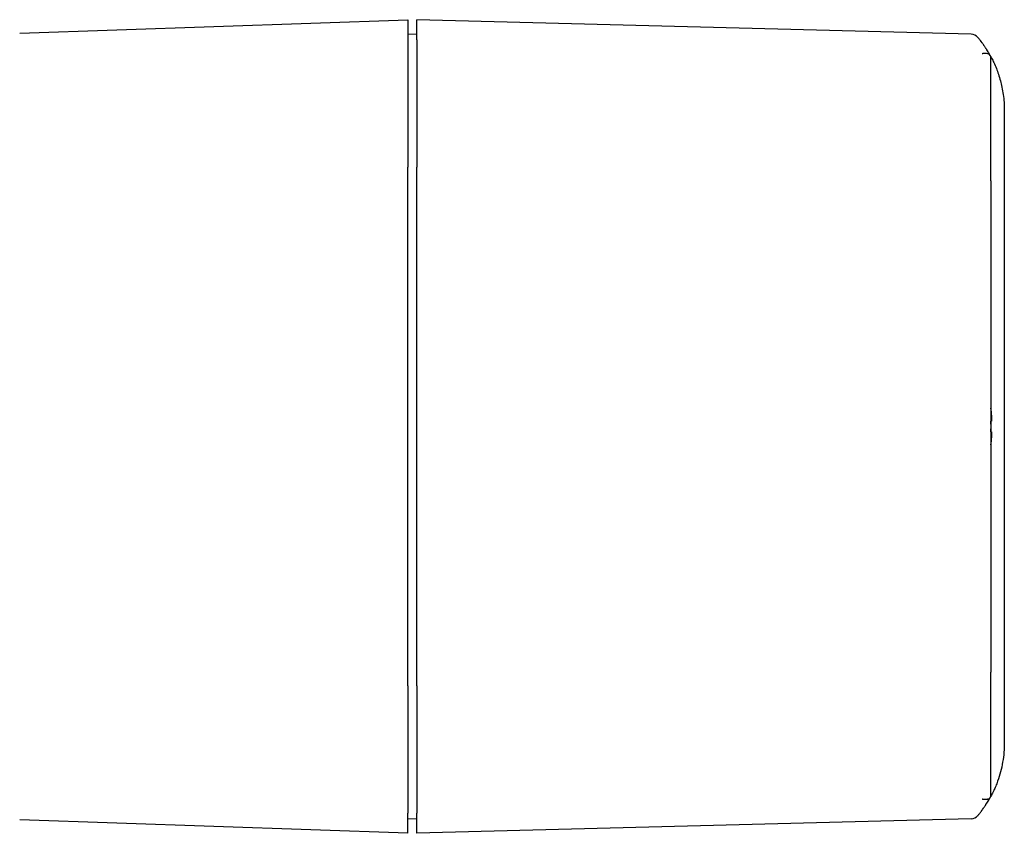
# Model space of a CAD drawing. Extents: x 1 to 669, y 0 to 417.
# Tile 282 of 297: x 602.1 to 606.39, y 245.55 to 249.1. Entities that reach past the tile are written whole.
import ezdxf

# ---------------------------------------------------------------- set-up
doc = ezdxf.new("R2010")
doc.units = 0
doc.header["$LTSCALE"] = 12
doc.header["$MEASUREMENT"] = 0
doc.layers.add('X', color=1, linetype='CONTINUOUS')

msp = doc.modelspace()

# ---------------------------------------------------------------- linework, layer by layer
at = {"layer": 'X'}
for p, q in [((602.10447, 249.03602), (603.79601, 249.09509)), ((603.79601, 249.09509), (603.79601, 249.00785)), ((606.2501, 249.03186), (603.83538, 249.09509)), ((603.83538, 249.00782), (603.83538, 249.09509)), ((603.83538, 249.03206), (603.79601, 249.03103)), ((603.79601, 249.00785), (603.79601, 248.45253)), ((603.83538, 249.00782), (603.83538, 248.45253)), ((606.33538, 248.39298), (606.33538, 248.93514)), ((606.39444, 248.70139), (606.39444, 245.94549)), ((603.79601, 246.19435), (603.79601, 248.45253)), ((603.83538, 246.19435), (603.83538, 248.45253)), ((606.33538, 248.39298), (606.33538, 246.2539)), ((606.33932, 247.37324), (606.33932, 247.34706)), ((606.33932, 247.29982), (606.33932, 247.27364)), ((606.33538, 245.71174), (606.33538, 246.2539)), ((603.79601, 246.19435), (603.79601, 245.63903)), ((603.83538, 246.19435), (603.83538, 245.63906)), ((603.79601, 245.55179), (602.10447, 245.61086)), ((603.79601, 245.55179), (603.79601, 245.63903)), ((603.79601, 245.61585), (603.83538, 245.61482)), ((603.83538, 245.55179), (603.83538, 245.63906)), ((606.2501, 245.61502), (603.83538, 245.55179))]:
    msp.add_line(p, q, dxfattribs=at)
for centre, start, end in [((606.24907, 248.9925), 40.01432, 88.5), ((606.24907, 245.65437), 271.5, 319.98568)]:
    msp.add_arc(centre, 0.03937, start, end, dxfattribs=at)
at = {"layer": 'X', "extrusion": (2.41531e-16, 2.68436e-18, -1)}
msp.add_ellipse((605.91276, 248.70715), major_axis=(-0.23458, 0.42578), ratio=0.9878038, start_param=1.5686137, end_param=1.5730791, dxfattribs=at)
at = {"layer": 'X', "extrusion": (2.41506e-16, -2.7305e-18, -1)}
msp.add_ellipse((605.91237, 245.93994), major_axis=(0.23469, 0.42597), ratio=0.9882584, start_param=1.5685132, end_param=1.5729766, dxfattribs=at)
at = {"layer": 'X'}
for points, knots in [([(606.33283, 248.9398), (606.32979, 248.9453), (606.3267, 248.95062), (606.32207, 248.9583), (606.32052, 248.9608), (606.31822, 248.96447), (606.31745, 248.96568), (606.3163, 248.96748), (606.31592, 248.96807), (606.31535, 248.96895), (606.31501, 248.96947), (606.31468, 248.96998), (606.31418, 248.97075), (606.31412, 248.97084), (606.31322, 248.97221), (606.31228, 248.97364), (606.31035, 248.97651), (606.30951, 248.97776), (606.30812, 248.97979), (606.30763, 248.9805), (606.30687, 248.9816), (606.30661, 248.98197), (606.30622, 248.98254), (606.30602, 248.98283), (606.30582, 248.98312), (606.30568, 248.98332), (606.30559, 248.98345), (606.30409, 248.98558), (606.30267, 248.98758), (606.29991, 248.9914), (606.2986, 248.99319), (606.29197, 249.00211), (606.28747, 249.00777), (606.28111, 249.0156), (606.27926, 249.01778), (606.27922, 249.01782)], [0, 0, 0, 0, 0.125, 0.125, 0.1875, 0.1875, 0.21875, 0.21875, 0.234375, 0.234375, 0.2421875, 0.2480469, 0.2480469, 0.2628082, 0.2628082, 0.3125, 0.3125, 0.34375, 0.34375, 0.359375, 0.359375, 0.3671875, 0.3671875, 0.3710938, 0.3730469, 0.3730469, 0.375, 0.375, 0.4375, 0.4375, 0.5, 0.5, 0.75, 0.75, 1, 1, 1, 1]), ([(606.32303, 248.94614), (606.3192, 248.94751), (606.31499, 248.9482), (606.31047, 248.94837), (606.30997, 248.94838), (606.30898, 248.94838), (606.30822, 248.94837), (606.30636, 248.9483), (606.30524, 248.94821), (606.30403, 248.94806), (606.30379, 248.94803), (606.30334, 248.94796), (606.30283, 248.94788), (606.3017, 248.94765), (606.30104, 248.94746), (606.29937, 248.94683), (606.29865, 248.94631), (606.29833, 248.94573)], [0, 0, 0, 0, 0.5, 0.5, 0.5625, 0.5625, 0.625, 0.625, 0.75, 0.75, 0.78125, 0.78125, 0.8125, 0.8125, 0.875, 0.875, 1, 1, 1, 1]), ([(606.33388, 248.9379), (606.33291, 248.93967), (606.33148, 248.94127), (606.32965, 248.94266), (606.32781, 248.94405), (606.32558, 248.94522), (606.32303, 248.94614)], [-0.054214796, -0.054214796, -0.054214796, -0.054214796, -0.027093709, -0.027093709, -0.027093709, 0, 0, 0, 0]), ([(606.33538, 248.93514), (606.33538, 248.93514), (606.33521, 248.93546), (606.33453, 248.9367), (606.33423, 248.93725), (606.33388, 248.9379)], [-0.462563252, -0.462563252, -0.462563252, -0.462563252, -0.443460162, -0.443460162, -0.433847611, -0.433847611, -0.433847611, -0.433847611]), ([(606.33538, 248.93514), (606.33538, 248.93514), (606.33683, 248.9325), (606.34184, 248.92281), (606.34537, 248.91578), (606.35213, 248.90116), (606.35631, 248.89157), (606.36561, 248.86808), (606.37256, 248.8478), (606.38227, 248.81159), (606.3867, 248.79108), (606.39281, 248.74715), (606.39444, 248.72374), (606.39444, 248.70139)], [-1.77299907, -1.77299907, -1.77299907, -1.77299907, -1.6305274, -1.6305274, -1.48805572, -1.48805572, -1.36150121, -1.36150121, -1.15632752, -1.15632752, -0.96845859, -0.96845859, -0.78058965, -0.78058965, -0.78058965, -0.78058965]), ([(606.33565, 247.3002), (606.33628, 247.30815), (606.33651, 247.31599), (606.33651, 247.32344), (606.33651, 247.33089), (606.33628, 247.33873), (606.33565, 247.34668)], [1.76885167, 1.76885167, 1.76885167, 1.76885167, 1.82563115, 1.82563115, 1.82563115, 1.88241063, 1.88241063, 1.88241063, 1.88241063]), ([(606.39444, 245.94549), (606.39444, 245.91978), (606.39225, 245.89064), (606.38476, 245.84728), (606.3816, 245.83288), (606.37419, 245.80505), (606.36995, 245.7916), (606.36276, 245.77159), (606.35976, 245.76386), (606.35394, 245.74985), (606.35113, 245.74356), (606.34454, 245.72933), (606.34092, 245.72225), (606.33635, 245.71349), (606.33538, 245.71174), (606.33538, 245.71174)], [1.78633061, 1.78633061, 1.78633061, 1.78633061, 2.00247554, 2.00247554, 2.110548, 2.110548, 2.21862047, 2.21862047, 2.28239683, 2.28239683, 2.34617319, 2.34617319, 2.46153157, 2.46153157, 2.57688995, 2.57688995, 2.57688995, 2.57688995]), ([(606.27922, 245.62906), (606.27922, 245.62906), (606.27922, 245.62905), (606.27944, 245.62931), (606.27955, 245.62944), (606.27984, 245.62978), (606.27995, 245.62992), (606.28016, 245.63016), (606.28028, 245.6303), (606.28042, 245.63047), (606.28049, 245.63055), (606.28054, 245.63061), (606.28057, 245.63065), (606.28106, 245.63123), (606.28164, 245.63192), (606.2826, 245.63309), (606.2831, 245.6337), (606.28364, 245.63436), (606.284, 245.6348), (606.28417, 245.63501), (606.28596, 245.63722), (606.28883, 245.64083), (606.29286, 245.64609), (606.29503, 245.64896), (606.29614, 245.65046), (606.29675, 245.65128), (606.29704, 245.65167), (606.2972, 245.65189), (606.29726, 245.65197), (606.29868, 245.65389), (606.30071, 245.65666), (606.30492, 245.6626), (606.30651, 245.66488), (606.30921, 245.66882), (606.31017, 245.67022), (606.31167, 245.67247), (606.31244, 245.67362), (606.31338, 245.67504), (606.31385, 245.67576), (606.31406, 245.67607), (606.31419, 245.67628), (606.31428, 245.67642), (606.32041, 245.68576), (606.32673, 245.69606), (606.33283, 245.70708)], [0, 0, 0, 0, 0.0625, 0.0625, 0.09375, 0.09375, 0.109375, 0.109375, 0.1171875, 0.1210938, 0.1230469, 0.1230469, 0.125, 0.125, 0.1875, 0.1875, 0.21875, 0.234375, 0.234375, 0.25, 0.25, 0.375, 0.4375, 0.46875, 0.484375, 0.4921875, 0.4980469, 0.4980469, 0.5, 0.5, 0.625, 0.625, 0.6875, 0.6875, 0.71875, 0.71875, 0.734375, 0.7421875, 0.7460938, 0.7480469, 0.7480469, 0.75, 0.75, 1, 1, 1, 1]), ([(606.32303, 245.70074), (606.32255, 245.70057), (606.32144, 245.70015), (606.31856, 245.69945), (606.3174, 245.69921), (606.31532, 245.6989), (606.31457, 245.69881), (606.31336, 245.69869), (606.31274, 245.69864), (606.31208, 245.6986), (606.31163, 245.69857), (606.31136, 245.69856), (606.3097, 245.69849), (606.3084, 245.6985), (606.30671, 245.69858), (606.30619, 245.69861), (606.30549, 245.69867), (606.30516, 245.6987), (606.3048, 245.69874), (606.30465, 245.69875), (606.30455, 245.69877), (606.30455, 245.69877), (606.30371, 245.69887), (606.30306, 245.69897), (606.30221, 245.69914), (606.30182, 245.69922), (606.30143, 245.69932), (606.30127, 245.69936), (606.30116, 245.69939), (606.30116, 245.6994), (606.29962, 245.69985), (606.29872, 245.70045), (606.29833, 245.70115)], [0, 0, 0, 0, 0.25, 0.25, 0.375, 0.375, 0.4375, 0.4375, 0.46875, 0.484375, 0.484375, 0.5, 0.5, 0.625, 0.625, 0.6875, 0.6875, 0.71875, 0.734375, 0.7421875, 0.7421875, 0.75, 0.75, 0.8125, 0.8125, 0.84375, 0.859375, 0.8671875, 0.8671875, 0.875, 0.875, 0.99999999, 0.99999999, 0.99999999, 0.99999999]), ([(606.32303, 245.70074), (606.32599, 245.7018), (606.3285, 245.7032), (606.33047, 245.70488), (606.33191, 245.7061), (606.33306, 245.70748), (606.33388, 245.70898)], [0, 0, 0, 0, 0.00031312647, 0.00031312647, 0.00031312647, 0.00054197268, 0.00054197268, 0.00054197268, 0.00054197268]), ([(606.33388, 245.70898), (606.33423, 245.70962), (606.33453, 245.71017), (606.33521, 245.71142), (606.33538, 245.71174), (606.33538, 245.71174)], [-0.511900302, -0.511900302, -0.511900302, -0.511900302, -0.50228775, -0.50228775, -0.483184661, -0.483184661, -0.483184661, -0.483184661])]:
    msp.add_open_spline(points, degree=3, knots=knots, dxfattribs=at)
for points in [[(606.33932, 247.37324), (606.33932, 247.38257), (606.33789, 247.3931), (606.33538, 247.40279)], [(606.33565, 247.34668), (606.33799, 247.34692), (606.33932, 247.34706), (606.33932, 247.34706)], [(606.33932, 247.29982), (606.33932, 247.29982), (606.33799, 247.29996), (606.33565, 247.3002)], [(606.33538, 247.24409), (606.33789, 247.25378), (606.33932, 247.26431), (606.33932, 247.27364)]]:
    msp.add_open_spline(points, degree=3, dxfattribs=at)

doc.saveas('drawing.dxf')
